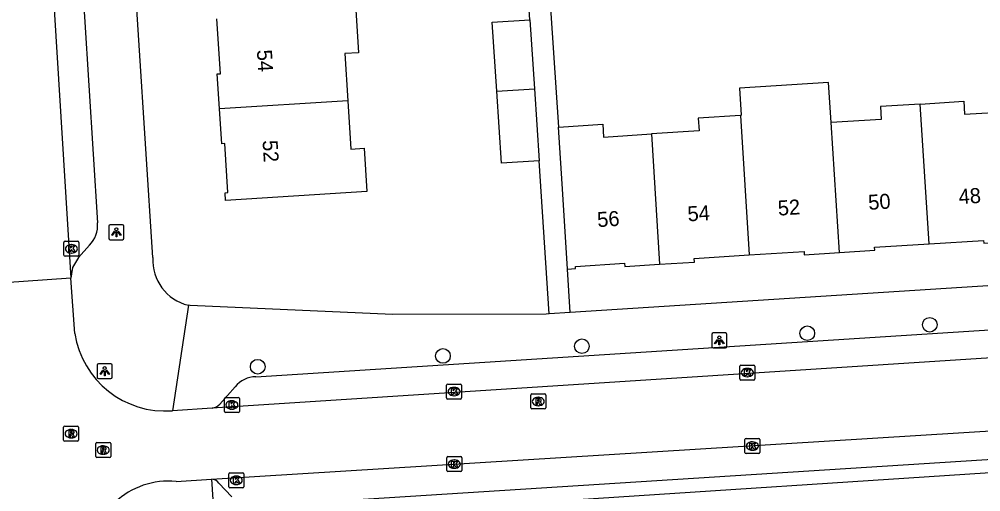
# Model space of a CAD drawing. Extents: x 159689 to 160786, y 387323 to 388339.
# Drawn here: x 160494.7 to 160558.8, y 387772 to 387803.5 of the extents above; entities that cross this region are included whole.
import ezdxf

# ---------------------------------------------------------------- set-up
doc = ezdxf.new("R2010")
doc.units = 0
for name, color, linetype in [('IMGEO_Boom', 7, 'Continuous'), ('IMGEO_Kolk', 7, 'Continuous'), ('IMGEO_Lichtpunt', 7, 'Continuous'), ('IMGEO_Pand', 7, 'Continuous'), ('IMGEO_Pand_nummerreeks', 7, 'Continuous'), ('IMGEO_Rijbaan_lokaal_gesloten', 7, 'Continuous'), ('IMGEO_Rijbaan_lokaal_open', 7, 'Continuous'), ('IMGEO_Rioolput', 7, 'Continuous'), ('IMGEO_Voetpad_open', 7, 'Continuous')]:
    doc.layers.add(name, color=color, linetype=linetype)

msp = doc.modelspace()

# ---------------------------------------------------------------- linework, layer by layer
at = {"layer": 'IMGEO_Boom'}
for centre in [(160555.4, 387783.135), (160547.239, 387782.574), (160532.222, 387781.707), (160522.971, 387781.057), (160510.631, 387780.34)]:
    msp.add_circle(centre, 0.489, dxfattribs=at)
at = {"layer": 'IMGEO_Kolk'}
for p, q in [((160497.72, 387787.773), (160497.72, 387788.625)), ((160497.795, 387788.699), (160498.647, 387788.699)), ((160498.208, 387788.479), (160498.233, 387788.479)), ((160498.721, 387788.625), (160498.721, 387787.773)), ((160498.647, 387787.699), (160497.795, 387787.699)), ((160498.231, 387787.919), (160498.206, 387787.919)), ((160542.743, 387779.522), (160542.743, 387780.374)), ((160542.818, 387780.448), (160543.67, 387780.448)), ((160543.231, 387780.228), (160543.256, 387780.228)), ((160543.744, 387780.374), (160543.744, 387779.522)), ((160543.67, 387779.448), (160542.818, 387779.448)), ((160543.254, 387779.668), (160543.229, 387779.668)), ((160523.209, 387778.257), (160523.209, 387779.109)), ((160523.284, 387779.183), (160524.136, 387779.183)), ((160523.697, 387778.963), (160523.722, 387778.963)), ((160524.21, 387779.109), (160524.21, 387778.257)), ((160508.407, 387777.363), (160508.407, 387778.215)), ((160508.482, 387778.289), (160509.334, 387778.289)), ((160508.895, 387778.069), (160508.92, 387778.069)), ((160509.408, 387778.215), (160509.408, 387777.363)), ((160524.136, 387778.183), (160523.284, 387778.183)), ((160523.72, 387778.403), (160523.695, 387778.403)), ((160508.918, 387777.509), (160508.893, 387777.509)), ((160509.334, 387777.289), (160508.482, 387777.289)), ((160543.083, 387774.624), (160543.083, 387775.476)), ((160543.158, 387775.55), (160544.01, 387775.55)), ((160544.084, 387775.476), (160544.084, 387774.624)), ((160543.594, 387774.77), (160543.569, 387774.77)), ((160543.571, 387775.33), (160543.596, 387775.33)), ((160523.225, 387773.422), (160523.225, 387774.274)), ((160523.3, 387774.348), (160524.152, 387774.348)), ((160524.226, 387774.274), (160524.226, 387773.422)), ((160544.01, 387774.55), (160543.158, 387774.55)), ((160523.736, 387773.568), (160523.711, 387773.568)), ((160523.713, 387774.128), (160523.738, 387774.128)), ((160508.701, 387772.339), (160508.701, 387773.191)), ((160508.776, 387773.265), (160509.628, 387773.265)), ((160509.189, 387773.045), (160509.214, 387773.045)), ((160509.702, 387773.191), (160509.702, 387772.339)), ((160524.152, 387773.348), (160523.3, 387773.348)), ((160509.628, 387772.265), (160508.776, 387772.265)), ((160509.212, 387772.485), (160509.187, 387772.485))]:
    msp.add_line(p, q, dxfattribs=at)
for points in [[(160497.72, 387787.773), (160497.72, 387788.625)], [(160497.795, 387788.699), (160498.647, 387788.699)], [(160498.041, 387788.399), (160498.164, 387788.399), (160498.164, 387788.248), (160498.294, 387788.399), (160498.458, 387788.399), (160498.312, 387788.248), (160498.465, 387787.999), (160498.313, 387787.999), (160498.228, 387788.163), (160498.164, 387788.096), (160498.164, 387787.999), (160498.041, 387787.999), (160498.041, 387788.399)], [(160498.721, 387788.625), (160498.721, 387787.773)], [(160498.647, 387787.699), (160497.795, 387787.699)], [(160542.743, 387779.522), (160542.743, 387780.374)], [(160542.818, 387780.448), (160543.67, 387780.448)], [(160543.064, 387780.148), (160543.187, 387780.148), (160543.187, 387779.997), (160543.317, 387780.148), (160543.481, 387780.148), (160543.335, 387779.997), (160543.488, 387779.748), (160543.336, 387779.748), (160543.251, 387779.912), (160543.187, 387779.845), (160543.187, 387779.748), (160543.064, 387779.748), (160543.064, 387780.148)], [(160543.744, 387780.374), (160543.744, 387779.522)], [(160543.67, 387779.448), (160542.818, 387779.448)], [(160523.209, 387778.257), (160523.209, 387779.109)], [(160523.284, 387779.183), (160524.136, 387779.183)], [(160523.53, 387778.883), (160523.653, 387778.883), (160523.653, 387778.732), (160523.783, 387778.883), (160523.947, 387778.883), (160523.801, 387778.732), (160523.954, 387778.483), (160523.802, 387778.483), (160523.717, 387778.647), (160523.653, 387778.58), (160523.653, 387778.483), (160523.53, 387778.483), (160523.53, 387778.883)], [(160524.21, 387779.109), (160524.21, 387778.257)], [(160508.407, 387777.363), (160508.407, 387778.215)], [(160508.482, 387778.289), (160509.334, 387778.289)], [(160508.728, 387777.989), (160508.851, 387777.989), (160508.851, 387777.838), (160508.981, 387777.989), (160509.145, 387777.989), (160508.999, 387777.838), (160509.152, 387777.589), (160509, 387777.589), (160508.915, 387777.753), (160508.851, 387777.686), (160508.851, 387777.589), (160508.728, 387777.589), (160508.728, 387777.989)], [(160509.408, 387778.215), (160509.408, 387777.363)], [(160524.136, 387778.183), (160523.284, 387778.183)], [(160509.334, 387777.289), (160508.482, 387777.289)], [(160543.083, 387774.624), (160543.083, 387775.476)], [(160543.158, 387775.55), (160544.01, 387775.55)], [(160544.084, 387775.476), (160544.084, 387774.624)], [(160543.404, 387775.25), (160543.527, 387775.25), (160543.527, 387775.099), (160543.657, 387775.25), (160543.821, 387775.25), (160543.675, 387775.099), (160543.828, 387774.85), (160543.676, 387774.85), (160543.591, 387775.014), (160543.527, 387774.947), (160543.527, 387774.85), (160543.404, 387774.85), (160543.404, 387775.25)], [(160523.225, 387773.422), (160523.225, 387774.274)], [(160523.3, 387774.348), (160524.152, 387774.348)], [(160524.226, 387774.274), (160524.226, 387773.422)], [(160544.01, 387774.55), (160543.158, 387774.55)], [(160523.546, 387774.048), (160523.669, 387774.048), (160523.669, 387773.897), (160523.799, 387774.048), (160523.963, 387774.048), (160523.817, 387773.897), (160523.97, 387773.648), (160523.818, 387773.648), (160523.733, 387773.812), (160523.669, 387773.745), (160523.669, 387773.648), (160523.546, 387773.648), (160523.546, 387774.048)], [(160508.701, 387772.339), (160508.701, 387773.191)], [(160508.776, 387773.265), (160509.628, 387773.265)], [(160509.022, 387772.965), (160509.145, 387772.965), (160509.145, 387772.814), (160509.275, 387772.965), (160509.439, 387772.965), (160509.293, 387772.814), (160509.446, 387772.565), (160509.294, 387772.565), (160509.209, 387772.729), (160509.145, 387772.662), (160509.145, 387772.565), (160509.022, 387772.565), (160509.022, 387772.965)], [(160509.702, 387773.191), (160509.702, 387772.339)], [(160524.152, 387773.348), (160523.3, 387773.348)], [(160509.628, 387772.265), (160508.776, 387772.265)]]:
    msp.add_lwpolyline(points, dxfattribs=at)
for centre, start, end in [((160497.797, 387788.623), 91.55205, 178.44795), ((160497.797, 387788.623), 91.55205, 178.44795), ((160498.645, 387788.623), 1.55205, 88.44795), ((160498.645, 387788.623), 1.55205, 88.44795), ((160497.797, 387787.775), 181.55205, 268.44795), ((160497.797, 387787.775), 181.55205, 268.44795), ((160498.645, 387787.775), 271.55205, 358.44795), ((160498.645, 387787.775), 271.55205, 358.44795), ((160542.82, 387780.372), 91.55205, 178.44795), ((160542.82, 387780.372), 91.55205, 178.44795), ((160543.668, 387780.372), 1.55205, 88.44795), ((160543.668, 387780.372), 1.55205, 88.44795), ((160542.82, 387779.524), 181.55205, 268.44795), ((160542.82, 387779.524), 181.55205, 268.44795), ((160543.668, 387779.524), 271.55205, 358.44795), ((160543.668, 387779.524), 271.55205, 358.44795), ((160523.286, 387779.107), 91.55205, 178.44795), ((160523.286, 387779.107), 91.55205, 178.44795), ((160524.134, 387779.107), 1.55205, 88.44795), ((160524.134, 387779.107), 1.55205, 88.44795), ((160508.484, 387778.213), 91.55205, 178.44795), ((160508.484, 387778.213), 91.55205, 178.44795), ((160509.332, 387778.213), 1.55205, 88.44795), ((160509.332, 387778.213), 1.55205, 88.44795), ((160523.286, 387778.259), 181.55205, 268.44795), ((160523.286, 387778.259), 181.55205, 268.44795), ((160524.134, 387778.259), 271.55205, 358.44795), ((160524.134, 387778.259), 271.55205, 358.44795), ((160508.484, 387777.365), 181.55205, 268.44795), ((160508.484, 387777.365), 181.55205, 268.44795), ((160509.332, 387777.365), 271.55205, 358.44795), ((160509.332, 387777.365), 271.55205, 358.44795), ((160543.16, 387775.474), 91.55205, 178.44795), ((160543.16, 387775.474), 91.55205, 178.44795), ((160544.008, 387775.474), 1.55205, 88.44795), ((160544.008, 387775.474), 1.55205, 88.44795), ((160523.302, 387774.272), 91.55205, 178.44795), ((160523.302, 387774.272), 91.55205, 178.44795), ((160524.15, 387774.272), 1.55205, 88.44795), ((160524.15, 387774.272), 1.55205, 88.44795), ((160543.16, 387774.626), 181.55205, 268.44795), ((160543.16, 387774.626), 181.55205, 268.44795), ((160544.008, 387774.626), 271.55205, 358.44795), ((160544.008, 387774.626), 271.55205, 358.44795), ((160508.778, 387773.189), 91.55205, 178.44795), ((160508.778, 387773.189), 91.55205, 178.44795), ((160509.626, 387773.189), 1.55205, 88.44795), ((160509.626, 387773.189), 1.55205, 88.44795), ((160523.302, 387773.424), 181.55205, 268.44795), ((160523.302, 387773.424), 181.55205, 268.44795), ((160524.15, 387773.424), 271.55205, 358.44795), ((160524.15, 387773.424), 271.55205, 358.44795), ((160508.778, 387772.341), 181.55205, 268.44795), ((160508.778, 387772.341), 181.55205, 268.44795), ((160509.626, 387772.341), 271.55205, 358.44795), ((160509.626, 387772.341), 271.55205, 358.44795)]:
    msp.add_arc(centre, 0.0765, start, end, dxfattribs=at)
for centre, major_axis, ratio, start_param, end_param in [((160498.207, 387788.199), (-0.387, 0.002), 0.722429, 4.712389, 7.853982), ((160498.232, 387788.199), (-0.39, 0.002), 0.717154, 1.570796, 4.712389), ((160543.23, 387779.948), (-0.387, 0.002), 0.722429, 4.712389, 7.853982), ((160543.255, 387779.948), (-0.39, 0.002), 0.717154, 1.570796, 4.712389), ((160523.696, 387778.683), (-0.387, 0.002), 0.722429, 4.712389, 7.853982), ((160523.721, 387778.683), (-0.39, 0.002), 0.717154, 1.570796, 4.712389), ((160508.894, 387777.789), (-0.387, 0.002), 0.722429, 4.712389, 7.853982), ((160508.919, 387777.789), (-0.39, 0.002), 0.717154, 1.570796, 4.712389), ((160543.57, 387775.05), (-0.387, 0.002), 0.722429, 4.712389, 7.853982), ((160543.595, 387775.05), (-0.39, 0.002), 0.717154, 1.570796, 4.712389), ((160523.712, 387773.848), (-0.387, 0.002), 0.722429, 4.712389, 7.853982), ((160523.737, 387773.848), (-0.39, 0.002), 0.717154, 1.570796, 4.712389), ((160509.188, 387772.765), (-0.387, 0.002), 0.722429, 4.712389, 7.853982), ((160509.213, 387772.765), (-0.39, 0.002), 0.717154, 1.570796, 4.712389)]:
    msp.add_ellipse(centre, major_axis=major_axis, ratio=ratio, start_param=start_param, end_param=end_param, dxfattribs=at)
at = {"layer": 'IMGEO_Lichtpunt'}
for p, q in [((160500.714, 387789.71), (160500.714, 387788.903)), ((160500.714, 387789.71), (160500.714, 387788.903)), ((160501.616, 387789.805), (160500.808, 387789.805)), ((160501.616, 387789.805), (160500.808, 387789.805)), ((160501.71, 387788.903), (160501.71, 387789.71)), ((160501.71, 387788.903), (160501.71, 387789.71)), ((160500.808, 387788.809), (160501.616, 387788.809)), ((160500.808, 387788.809), (160501.616, 387788.809)), ((160540.88, 387782.496), (160540.88, 387781.689)), ((160540.88, 387782.496), (160540.88, 387781.689)), ((160541.782, 387782.591), (160540.974, 387782.591)), ((160541.782, 387782.591), (160540.974, 387782.591)), ((160541.876, 387781.689), (160541.876, 387782.496)), ((160541.876, 387781.689), (160541.876, 387782.496)), ((160540.974, 387781.595), (160541.782, 387781.595)), ((160540.974, 387781.595), (160541.782, 387781.595)), ((160500.84, 387780.541), (160500.032, 387780.541)), ((160500.84, 387780.541), (160500.032, 387780.541)), ((160499.938, 387780.446), (160499.938, 387779.639)), ((160499.938, 387780.446), (160499.938, 387779.639)), ((160500.934, 387779.639), (160500.934, 387780.446)), ((160500.934, 387779.639), (160500.934, 387780.446)), ((160500.032, 387779.545), (160500.84, 387779.545)), ((160500.032, 387779.545), (160500.84, 387779.545))]:
    msp.add_line(p, q, dxfattribs=at)
for points in [[(160501.088, 387789.374), (160501.127, 387789.346), (160500.939, 387789.084), (160500.901, 387789.111), (160501.088, 387789.374)], [(160501.19, 387789.326), (160501.237, 387789.326), (160501.237, 387789.004), (160501.19, 387789.004), (160501.19, 387789.326)], [(160501.3, 387789.346), (160501.338, 387789.373), (160501.525, 387789.111), (160501.486, 387789.083), (160501.3, 387789.346)], [(160541.254, 387782.16), (160541.293, 387782.132), (160541.105, 387781.87), (160541.067, 387781.897), (160541.254, 387782.16)], [(160541.356, 387782.112), (160541.403, 387782.112), (160541.403, 387781.79), (160541.356, 387781.79), (160541.356, 387782.112)], [(160541.466, 387782.132), (160541.504, 387782.159), (160541.691, 387781.897), (160541.652, 387781.869), (160541.466, 387782.132)], [(160500.312, 387780.11), (160500.351, 387780.082), (160500.163, 387779.82), (160500.125, 387779.847), (160500.312, 387780.11)], [(160500.414, 387780.062), (160500.461, 387780.062), (160500.461, 387779.74), (160500.414, 387779.74), (160500.414, 387780.062)], [(160500.524, 387780.082), (160500.562, 387780.109), (160500.749, 387779.847), (160500.71, 387779.819), (160500.524, 387780.082)]]:
    msp.add_lwpolyline(points, dxfattribs=at)
for centre in [(160501.213, 387789.508), (160541.379, 387782.294), (160500.437, 387780.244)]:
    msp.add_circle(centre, 0.0994, dxfattribs=at)
for centre, start, end in [((160500.808, 387789.71), 90, 180), ((160500.808, 387789.71), 90, 180), ((160501.616, 387789.71), 0, 90), ((160501.616, 387789.71), 0, 90), ((160500.808, 387788.903), 180, 270), ((160500.808, 387788.903), 180, 270), ((160501.616, 387788.903), 270, 0), ((160501.616, 387788.903), 270, 360), ((160540.974, 387782.496), 90, 180), ((160540.974, 387782.496), 90, 180), ((160541.782, 387782.496), 0, 90), ((160541.782, 387782.496), 0, 90), ((160540.974, 387781.689), 180, 270), ((160540.974, 387781.689), 180, 270), ((160541.782, 387781.689), 270, 0), ((160541.782, 387781.689), 270, 360), ((160500.032, 387780.446), 90, 180), ((160500.032, 387780.446), 90, 180), ((160500.84, 387780.446), 0, 90), ((160500.84, 387780.446), 0, 90), ((160500.032, 387779.639), 180, 270), ((160500.032, 387779.639), 180, 270), ((160500.84, 387779.639), 270, 0), ((160500.84, 387779.639), 270, 360)]:
    msp.add_arc(centre, 0.0946, start, end, dxfattribs=at)
at = {"layer": 'IMGEO_Pand'}
for points in [[(160517.163, 387804.13), (160517.346, 387801.271), (160516.426, 387801.212), (160516.626, 387798.075)], [(160508.082, 387797.528), (160507.923, 387799.855), (160508.149, 387799.869), (160507.915, 387803.538)], [(160526.547, 387798.705), (160526.248, 387803.312), (160528.764, 387803.476)], [(160528.764, 387803.476), (160529.063, 387798.866)], [(160548.828, 387796.614), (160548.66, 387799.278), (160542.729, 387798.903), (160542.843, 387797.101), (160542.786, 387797.097)], [(160526.547, 387798.705), (160529.063, 387798.866)], [(160529.374, 387794.076), (160526.859, 387793.912), (160526.547, 387798.705)], [(160529.063, 387798.866), (160529.374, 387794.076)], [(160516.626, 387798.075), (160516.832, 387794.853), (160517.72, 387794.91), (160517.905, 387792.012), (160508.488, 387791.412), (160508.454, 387791.938), (160508.641, 387791.95), (160508.432, 387795.213), (160508.241, 387795.2), (160508.082, 387797.528)], [(160516.626, 387798.075), (160508.082, 387797.528)], [(160554.762, 387797.849), (160552.113, 387797.681), (160552.167, 387796.826), (160548.828, 387796.614)], [(160554.762, 387797.849), (160557.666, 387798.034), (160557.721, 387797.169), (160560.805, 387797.365)], [(160555.351, 387788.53), (160554.762, 387797.849)], [(160542.786, 387797.097), (160539.975, 387796.919), (160540.03, 387796.057), (160536.852, 387795.855)], [(160542.786, 387797.097), (160543.374, 387787.791)], [(160549.375, 387787.952), (160548.828, 387796.614)], [(160530.66, 387796.313), (160533.615, 387796.501), (160533.669, 387795.653), (160536.852, 387795.855)], [(160531.262, 387786.844), (160530.945, 387791.834), (160530.66, 387796.313)], [(160536.852, 387795.855), (160537.401, 387787.166)], [(160549.375, 387787.952), (160551.736, 387788.102), (160551.724, 387788.3), (160555.351, 387788.53)], [(160555.351, 387788.53), (160558.978, 387788.761), (160558.99, 387788.577), (160561.35, 387788.727)], [(160537.401, 387787.166), (160539.723, 387787.313), (160539.707, 387787.558), (160543.374, 387787.791)], [(160543.374, 387787.791), (160547.024, 387788.023), (160547.038, 387787.804), (160549.375, 387787.952)], [(160531.262, 387786.844), (160531.805, 387786.879), (160531.796, 387787.024), (160535.062, 387787.232), (160535.076, 387787.018), (160537.401, 387787.166)]]:
    msp.add_lwpolyline(points, dxfattribs=at)
at = {"layer": 'IMGEO_Rijbaan_lokaal_gesloten'}
for points in [[(160495.685, 387826.43), (160498.175, 387786.249)], [(160498.175, 387786.249), (160492.17, 387785.823)]]:
    msp.add_lwpolyline(points, dxfattribs=at)
at = {"layer": 'IMGEO_Rijbaan_lokaal_open'}
for points in [[(160675.04, 387788.393), (160507.598, 387777.573)], [(160498.441, 387782.56), (160498.175, 387786.249)], [(160507.548, 387772.845), (160595.613, 387778.305), (160656.729, 387782.366)], [(160507.598, 387777.573), (160504.943, 387777.404)], [(160505.187, 387772.694), (160507.548, 387772.845)]]:
    msp.add_lwpolyline(points, dxfattribs=at)
for centre, radius, start, end in [((160504.473, 387783.489), 6.103, 188.75798, 274.41412), ((160504.709, 387767.422), 5.294, 84.81602, 180.65634)]:
    msp.add_arc(centre, radius, start, end, dxfattribs=at)
at = {"layer": 'IMGEO_Rioolput'}
for p, q in [((160528.817, 387777.595), (160528.817, 387778.447)), ((160528.892, 387778.521), (160529.744, 387778.521)), ((160529.305, 387778.301), (160529.33, 387778.301)), ((160529.818, 387778.447), (160529.818, 387777.595)), ((160529.744, 387777.521), (160528.892, 387777.521)), ((160529.328, 387777.741), (160529.303, 387777.741)), ((160497.7, 387775.447), (160497.7, 387776.299)), ((160497.775, 387776.373), (160498.627, 387776.373)), ((160498.188, 387776.153), (160498.213, 387776.153)), ((160498.701, 387776.299), (160498.701, 387775.447)), ((160498.211, 387775.593), (160498.186, 387775.593)), ((160498.627, 387775.373), (160497.775, 387775.373)), ((160499.835, 387774.357), (160499.835, 387775.209)), ((160499.91, 387775.283), (160500.762, 387775.283)), ((160500.323, 387775.063), (160500.348, 387775.063)), ((160500.836, 387775.209), (160500.836, 387774.357)), ((160500.762, 387774.283), (160499.91, 387774.283)), ((160500.346, 387774.503), (160500.321, 387774.503))]:
    msp.add_line(p, q, dxfattribs=at)
for points in [[(160528.817, 387777.595), (160528.817, 387778.447)], [(160528.892, 387778.521), (160529.744, 387778.521)], [(160529.406, 387778.219), (160529.154, 387778.221), (160529.154, 387777.821)], [(160529.154, 387777.821), (160529.278, 387777.821), (160529.278, 387777.983), (160529.289, 387777.983)], [(160529.332, 387778.14), (160529.278, 387778.14), (160529.278, 387778.059)], [(160529.278, 387778.059), (160529.33, 387778.059)], [(160529.818, 387778.447), (160529.818, 387777.595)], [(160529.744, 387777.521), (160528.892, 387777.521)], [(160529.336, 387777.954), (160529.407, 387777.821), (160529.547, 387777.821), (160529.482, 387777.947)], [(160497.7, 387775.447), (160497.7, 387776.299)], [(160497.775, 387776.373), (160498.627, 387776.373)], [(160498.289, 387776.071), (160498.037, 387776.073), (160498.037, 387775.673)], [(160498.701, 387776.299), (160498.701, 387775.447)], [(160498.037, 387775.673), (160498.161, 387775.673), (160498.161, 387775.835), (160498.172, 387775.835)], [(160498.215, 387775.992), (160498.161, 387775.992), (160498.161, 387775.911)], [(160498.161, 387775.911), (160498.213, 387775.911)], [(160498.219, 387775.806), (160498.29, 387775.673), (160498.43, 387775.673), (160498.365, 387775.799)], [(160498.627, 387775.373), (160497.775, 387775.373)], [(160499.835, 387774.357), (160499.835, 387775.209)], [(160499.91, 387775.283), (160500.762, 387775.283)], [(160500.424, 387774.981), (160500.172, 387774.983), (160500.172, 387774.583)], [(160500.35, 387774.902), (160500.296, 387774.902), (160500.296, 387774.821)], [(160500.296, 387774.821), (160500.348, 387774.821)], [(160500.836, 387775.209), (160500.836, 387774.357)], [(160500.762, 387774.283), (160499.91, 387774.283)], [(160500.172, 387774.583), (160500.296, 387774.583), (160500.296, 387774.745), (160500.307, 387774.745)], [(160500.354, 387774.716), (160500.425, 387774.583), (160500.565, 387774.583), (160500.5, 387774.709)]]:
    msp.add_lwpolyline(points, dxfattribs=at)
for centre, radius, start, end in [((160528.894, 387778.445), 0.0765, 91.55205, 178.44795), ((160528.894, 387778.445), 0.0765, 91.55205, 178.44795), ((160529.288, 387777.93), 0.0533, 26.02933, 88.69889), ((160529.314, 387778.248), 0.19, 274.7715, 282.96867), ((160529.338, 387778.044), 0.0964, 77.00612, 93.18647), ((160529.352, 387778.101), 0.0378, 276.66336, 79.67722), ((160529.405, 387778.109), 0.109, 350.36119, 89.41601), ((160529.403, 387778.109), 0.112, 277.58423, 350.98172), ((160529.387, 387777.894), 0.108, 29.51342, 73.79051), ((160529.742, 387778.445), 0.0765, 1.55205, 88.44795), ((160529.742, 387778.445), 0.0765, 1.55205, 88.44795), ((160528.894, 387777.597), 0.0765, 181.55205, 268.44795), ((160528.894, 387777.597), 0.0765, 181.55205, 268.44795), ((160529.742, 387777.597), 0.0765, 271.55205, 358.44795), ((160529.742, 387777.597), 0.0765, 271.55205, 358.44795), ((160497.777, 387776.297), 0.0765, 91.55205, 178.44795), ((160497.777, 387776.297), 0.0765, 91.55205, 178.44795), ((160498.288, 387775.961), 0.109, 350.36119, 89.41601), ((160498.625, 387776.297), 0.0765, 1.55205, 88.44795), ((160498.625, 387776.297), 0.0765, 1.55205, 88.44795), ((160497.777, 387775.449), 0.0765, 181.55205, 268.44795), ((160497.777, 387775.449), 0.0765, 181.55205, 268.44795), ((160498.171, 387775.782), 0.0533, 26.02933, 88.69889), ((160498.197, 387776.1), 0.19, 274.7715, 282.96867), ((160498.221, 387775.896), 0.0964, 77.00612, 93.18647), ((160498.235, 387775.953), 0.0378, 276.66336, 79.67722), ((160498.286, 387775.961), 0.112, 277.58423, 350.98172), ((160498.27, 387775.746), 0.108, 29.51342, 73.79051), ((160498.625, 387775.449), 0.0765, 271.55205, 358.44795), ((160498.625, 387775.449), 0.0765, 271.55205, 358.44795), ((160499.912, 387775.207), 0.0765, 91.55205, 178.44795), ((160499.912, 387775.207), 0.0765, 91.55205, 178.44795), ((160500.332, 387775.01), 0.19, 274.7715, 282.96867), ((160500.356, 387774.806), 0.0964, 77.00612, 93.18647), ((160500.37, 387774.863), 0.0378, 276.66336, 79.67722), ((160500.423, 387774.871), 0.109, 350.36119, 89.41601), ((160500.421, 387774.871), 0.112, 277.58423, 350.98172), ((160500.76, 387775.207), 0.0765, 1.55205, 88.44795), ((160500.76, 387775.207), 0.0765, 1.55205, 88.44795), ((160499.912, 387774.359), 0.0765, 181.55205, 268.44795), ((160499.912, 387774.359), 0.0765, 181.55205, 268.44795), ((160500.306, 387774.692), 0.0533, 26.02933, 88.69889), ((160500.405, 387774.656), 0.108, 29.51342, 73.79051), ((160500.76, 387774.359), 0.0765, 271.55205, 358.44795), ((160500.76, 387774.359), 0.0765, 271.55205, 358.44795)]:
    msp.add_arc(centre, radius, start, end, dxfattribs=at)
for centre, major_axis, ratio, start_param, end_param in [((160529.304, 387778.021), (-0.387, 0.002), 0.722429, 4.712389, 7.853982), ((160529.329, 387778.021), (-0.39, 0.002), 0.717154, 1.570796, 4.712389), ((160498.187, 387775.873), (-0.387, 0.002), 0.722429, 4.712389, 7.853982), ((160498.212, 387775.873), (-0.39, 0.002), 0.717154, 1.570796, 4.712389), ((160500.322, 387774.783), (-0.387, 0.002), 0.722429, 4.712389, 7.853982), ((160500.347, 387774.783), (-0.39, 0.002), 0.717154, 1.570796, 4.712389)]:
    msp.add_ellipse(centre, major_axis=major_axis, ratio=ratio, start_param=start_param, end_param=end_param, dxfattribs=at)
at = {"layer": 'IMGEO_Voetpad_open'}
for points in [[(160503.639, 387787.615), (160500.855, 387831.103), (160500.379, 387835.194)], [(160497.359, 387831.167), (160499.955, 387789.924)], [(160531.332, 387806.338), (160530.005, 387806.251), (160530.66, 387796.313)], [(160528.764, 387803.476), (160528.584, 387806.103)], [(160530.037, 387783.861), (160529.374, 387794.076)], [(160499.414, 387788.437), (160498.692, 387787.622), (160498.301, 387786.962), (160498.175, 387786.249)], [(160510.507, 387779.675), (160652.629, 387788.778)], [(160591.618, 387787.794), (160531.447, 387783.951)], [(160531.447, 387783.951), (160531.262, 387786.844)], [(160506.008, 387784.442), (160504.943, 387777.404)], [(160530.037, 387783.861), (160529.842, 387783.849), (160519.612, 387783.82), (160506.129, 387784.42), (160506.008, 387784.442)], [(160531.447, 387783.951), (160530.037, 387783.861)], [(160653.503, 387780.136), (160510.328, 387771.028)], [(160508.113, 387777.852), (160509.131, 387779.005)], [(160560.433, 387773.331), (160530.621, 387771.372)], [(160507.548, 387772.845), (160507.72, 387770.127)], [(160508.914, 387771.654), (160508.044, 387772.583)]]:
    msp.add_lwpolyline(points, dxfattribs=at)
for centre, radius, start, end in [((160498.147, 387789.74), 1.817, 314.201, 5.81422), ((160506.718, 387787.443), 3.084, 176.80296, 256.68797), ((160510.547, 387777.846), 1.83, 91.23749, 140.68714), ((160507.388, 387778.576), 1.025, 281.84125, 315.05178), ((160507.508, 387772.169), 0.677, 37.68338, 86.62828)]:
    msp.add_arc(centre, radius, start, end, dxfattribs=at)

# ---------------------------------------------------------------- texts
at = {"layer": 'IMGEO_Pand_nummerreeks'}
for s, rotation, p in [('54', 273.58112, (160510.572, 387801.449)), ('52', 273.58112, (160510.949, 387795.423)), ('48', 3.64404, (160557.348, 387791.176)), ('52', 3.64401, (160545.307, 387790.41)), ('50', 3.64404, (160551.331, 387790.793)), ('54', 3.64404, (160539.293, 387790.026)), ('56', 3.64404, (160533.276, 387789.643))]:
    msp.add_text(s, height=1, rotation=rotation, dxfattribs=at).set_placement(p)

doc.saveas('drawing.dxf')
